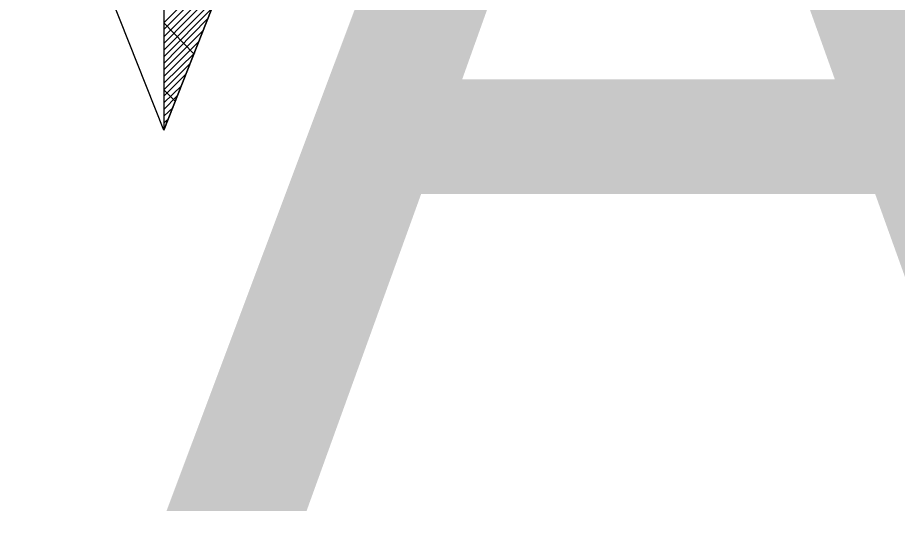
# Model space of a CAD drawing. Extents: x -729889 to -691139, y -995431 to -974354.
# Drawn here: x -725487.03 to -725485.405, y -978466.706 to -978465.767 of the extents above; entities that cross this region are included whole.
import ezdxf

# ---------------------------------------------------------------- set-up
doc = ezdxf.new("R2010")
doc.units = 0
doc.layers.add('Atributy', color=7, linetype='Continuous')
doc.layers.add('Světelný bod se zemním svítidlem', color=7, linetype='Continuous')

# ---------------------------------------------------------------- blocks, each defined once
blk = doc.blocks.new('Světlo')
at = {"layer": 'Světelný bod se zemním svítidlem'}
for p, q in [((0, 1.6939), (0, -1.3043)), ((0, 0), (0, -1.3043)), ((0, -1.3043), (0.3687, -0.3687)), ((0, -1.3043), (0.3687, -0.3687)), ((0, -1.3043), (-0.2696, -0.6209)), ((0.2696, -0.6209), (0, -1.3043)), ((0, -1.1061), (0.1287, -0.9774)), ((0, -1.1183), (0.12, -0.9983)), ((0, -1.1322), (0.113, -1.0191)), ((0, -1.1443), (0.1043, -1.0383)), ((0, -1.1565), (0.0974, -1.0591)), ((0, -1.1687), (0.0887, -1.08)), ((0, -1.1809), (0.08, -1.0991)), ((0.0557, -1.1635), (0, -1.1061)), ((0, -1.193), (0.073, -1.12)), ((0, -1.2052), (0.0643, -1.1409)), ((0, -1.2174), (0.0574, -1.1617)), ((0, -1.2296), (0.0487, -1.1809)), ((0, -1.2417), (0.04, -1.2017)), ((0, -1.2539), (0.033, -1.2226)), ((0.0209, -1.2504), (0, -1.2296)), ((0, -1.2661), (0.0243, -1.2417)), ((0, -1.2783), (0.0174, -1.2626)), ((0, -1.2904), (0.0087, -1.2835)), ((0, -1.3043), (0, -1.3026))]:
    blk.add_line(p, q, dxfattribs=at)

msp = doc.modelspace()

# ---------------------------------------------------------------- block references
at = {"layer": 'Světelný bod se zemním svítidlem', "xscale": 1.0005800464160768, "yscale": 1.0005800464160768}
msp.add_blockref('Světlo', (-725486.76, -978464.67), dxfattribs=at)

# ---------------------------------------------------------------- texts
at = {"layer": 'Atributy'}
msp.add_text('A-0192', height=2, dxfattribs=at).set_placement((-725486.76, -978466.6776))

doc.saveas('drawing.dxf')
